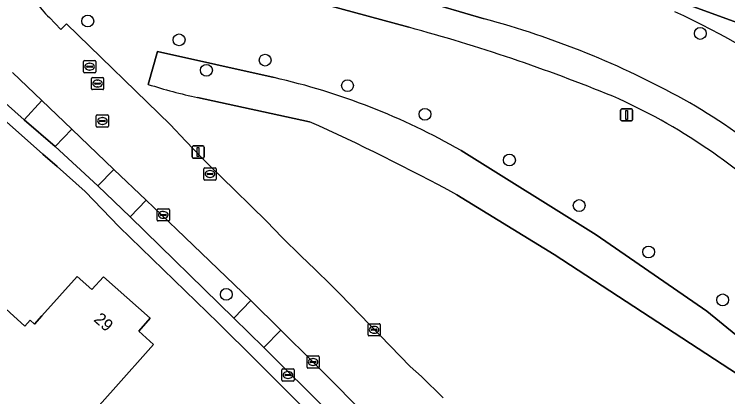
# Model space of a CAD drawing. Extents: x 160455 to 162082, y 388339 to 389736.
# Drawn here: x 160974 to 161032.9, y 389394.5 to 389426.1 of the extents above; entities that cross this region are included whole.
import ezdxf

# ---------------------------------------------------------------- set-up
doc = ezdxf.new("R2010")
doc.units = 0
for name, color, linetype in [('IMGEO_Boom', 7, 'Continuous'), ('IMGEO_Brandkraan', 7, 'Continuous'), ('IMGEO_Erf', 7, 'Continuous'), ('IMGEO_Groenvoorziening', 7, 'Continuous'), ('IMGEO_Kolk', 7, 'Continuous'), ('IMGEO_Lichtmast', 7, 'Continuous'), ('IMGEO_Oever', 7, 'Continuous'), ('IMGEO_Pand', 7, 'Continuous'), ('IMGEO_Pand_nummerreeks', 7, 'Continuous'), ('IMGEO_Parkeervlak_halfverhard', 7, 'Continuous'), ('IMGEO_Rijbaan_lokaal_gesloten', 7, 'Continuous'), ('IMGEO_Rioolput', 7, 'Continuous'), ('IMGEO_Voetpad_open', 7, 'Continuous'), ('IMGEO_Waterloop', 7, 'Continuous')]:
    doc.layers.add(name, color=color, linetype=linetype)

msp = doc.modelspace()

# ---------------------------------------------------------------- linework, layer by layer
at = {"layer": 'IMGEO_Boom'}
for centre in [(160980.047, 389425.5), (161030.662, 389424.475), (160987.595, 389423.946), (160994.705, 389422.269), (160989.855, 389421.432), (161001.51, 389420.161), (161007.909, 389417.798), (161014.893, 389414.013), (161020.657, 389410.254), (161026.396, 389406.419), (160991.494, 389402.911), (161032.516, 389402.456)]:
    msp.add_circle(centre, 0.489, dxfattribs=at)
at = {"layer": 'IMGEO_Brandkraan'}
for p, q in [((160996.093, 389395.824), (160996.093, 389396.676)), ((160996.168, 389396.75), (160997.02, 389396.75)), ((160997.094, 389396.676), (160997.094, 389395.824)), ((160996.352, 389396.244), (160996.352, 389396.256)), ((160996.79, 389396.207), (160996.392, 389396.207)), ((160996.395, 389396.293), (160996.793, 389396.293)), ((160996.581, 389396.53), (160996.606, 389396.53)), ((160996.836, 389396.256), (160996.836, 389396.244)), ((160997.02, 389395.75), (160996.168, 389395.75)), ((160996.604, 389395.97), (160996.579, 389395.97))]:
    msp.add_line(p, q, dxfattribs=at)
for points in [[(160996.093, 389395.824), (160996.093, 389396.676)], [(160996.168, 389396.75), (160997.02, 389396.75)], [(160997.094, 389396.676), (160997.094, 389395.824)], [(160997.02, 389395.75), (160996.168, 389395.75)]]:
    msp.add_lwpolyline(points, dxfattribs=at)
for centre, radius, start, end in [((160996.17, 389396.674), 0.0765, 91.55205, 178.44795), ((160996.17, 389396.674), 0.0765, 91.55205, 178.44795), ((160997.018, 389396.674), 0.0765, 1.55205, 88.44795), ((160997.018, 389396.674), 0.0765, 1.55205, 88.44795), ((160996.392, 389396.253), 0.0403, 85.87752, 175.75265), ((160996.389, 389396.243), 0.0366, 178.93798, 274.71019), ((160996.793, 389396.25), 0.043, 264.86636, 352.45326), ((160996.797, 389396.255), 0.0386, 1.73085, 96.63898), ((160996.17, 389395.826), 0.0765, 181.55205, 268.44795), ((160996.17, 389395.826), 0.0765, 181.55205, 268.44795), ((160997.018, 389395.826), 0.0765, 271.55205, 358.44795), ((160997.018, 389395.826), 0.0765, 271.55205, 358.44795)]:
    msp.add_arc(centre, radius, start, end, dxfattribs=at)
for centre, major_axis, ratio, start_param, end_param in [((160996.58, 389396.25), (-0.387, 0.002), 0.722429, 4.712389, 7.853982), ((160996.605, 389396.25), (-0.39, 0.002), 0.717154, 1.570796, 4.712389)]:
    msp.add_ellipse(centre, major_axis=major_axis, ratio=ratio, start_param=start_param, end_param=end_param, dxfattribs=at)
at = {"layer": 'IMGEO_Erf'}
msp.add_lwpolyline([(160970.927, 389373.782), (160978.562, 389365.975), (160986.83, 389357.226), (161009.591, 389370.407), (161016.313, 389374.3), (161014.192, 389376.571), (161005.365, 389385.895), (161002.452, 389388.929), (161000, 389391.41), (160997.994, 389393.439), (160993.972, 389397.455), (160990.811, 389400.552), (160982.636, 389408.507), (160979.832, 389411.428), (160977.517, 389413.471), (160976.34, 389414.51), (160974.082, 389416.523), (160966.607, 389423.095)], dxfattribs=at)
msp.add_lwpolyline([(160982.158, 389395.034), (160978.461, 389390.885), (160975.591, 389393.443), (160967.983, 389384.906), (160961.658, 389390.575), (160970.037, 389399.961), (160972.339, 389402.54), (160974.855, 389400.291), (160975.288, 389400.776), (160975.646, 389400.456), (160976.262, 389401.146), (160979.167, 389404.403), (160980.385, 389403.308), (160981.347, 389404.377), (160985.211, 389400.936), (160984.254, 389399.862), (160985.484, 389398.766)], close=True, dxfattribs=at)
at = {"layer": 'IMGEO_Groenvoorziening'}
for points in [[(160980.43, 389434.568), (161007.538, 389427.263), (161012.798, 389425.686)], [(161006.57, 389424.982), (160978.67, 389432.563), (160974.919, 389428.736)], [(160976.88, 389425.787), (160977.828, 389424.809), (160978.281, 389425.262), (160986.865, 389416.941), (160988.154, 389415.574), (160989.456, 389414.221), (160990.241, 389413.431), (160992.139, 389411.592), (160993.561, 389410.21), (160994.807, 389408.95), (160996.119, 389407.606), (160997.677, 389406.059), (160998.814, 389404.987), (161000.169, 389403.686), (161000.88, 389402.946), (161006.697, 389396.957), (161007.619, 389396.125), (161009.41, 389394.359)], [(160985.047, 389420.264), (160985.805, 389422.975), (160995.447, 389420.823)], [(160998.363, 389417.179), (160989.128, 389419.176)], [(161010.9, 389414.791), (161022.049, 389407.831), (161031.203, 389401.526), (161037.049, 389396.752), (161043.117, 389393.837), (161046.315, 389391.483), (161044.238, 389389.035), (161042.387, 389390.676), (161018.585, 389406.203), (161010.536, 389411.149)]]:
    msp.add_lwpolyline(points, dxfattribs=at)
for centre, radius, start, end in [((160982.403, 389431.586), 8.009, 200.84869, 226.39683), ((160995.601, 389355.732), 77.866, 55.20313, 64.95045), ((160993.53, 389354.251), 73.988, 61.09246, 74.9053), ((160968.652, 389284.875), 145.147, 67.8276, 74.85654), ((160983.169, 389366.558), 55.637, 60.1035, 77.25063), ((160997.781, 389459.832), 41.566, 252.15992, 257.98424), ((161003.521, 389374.244), 49.249, 45.42276, 66.15525), ((161006.417, 389378.149), 46.839, 38.64378, 60.76029), ((160927.259, 389258.337), 174.03, 61.41129, 65.88489)]:
    msp.add_arc(centre, radius, start, end, dxfattribs=at)
at = {"layer": 'IMGEO_Kolk'}
for p, q in [((160989.648, 389412.439), (160989.648, 389413.291)), ((160989.723, 389413.365), (160990.575, 389413.365)), ((160990.136, 389413.145), (160990.161, 389413.145)), ((160990.649, 389413.291), (160990.649, 389412.439)), ((160989.907, 389412.859), (160989.907, 389412.871)), ((160990.345, 389412.822), (160989.947, 389412.822)), ((160989.95, 389412.908), (160990.348, 389412.908)), ((160990.159, 389412.585), (160990.134, 389412.585)), ((160990.391, 389412.871), (160990.391, 389412.859)), ((160990.575, 389412.365), (160989.723, 389412.365)), ((160985.789, 389409.052), (160985.789, 389409.904)), ((160985.864, 389409.978), (160986.716, 389409.978)), ((160986.277, 389409.758), (160986.302, 389409.758)), ((160986.79, 389409.904), (160986.79, 389409.052)), ((160986.716, 389408.978), (160985.864, 389408.978)), ((160986.048, 389409.472), (160986.048, 389409.484)), ((160986.486, 389409.435), (160986.088, 389409.435)), ((160986.091, 389409.521), (160986.489, 389409.521)), ((160986.3, 389409.198), (160986.275, 389409.198)), ((160986.532, 389409.484), (160986.532, 389409.472)), ((161003.207, 389399.565), (161003.207, 389400.417)), ((161003.282, 389400.491), (161004.134, 389400.491)), ((161003.695, 389400.271), (161003.72, 389400.271)), ((161004.208, 389400.417), (161004.208, 389399.565)), ((161003.466, 389399.985), (161003.466, 389399.997)), ((161003.904, 389399.948), (161003.506, 389399.948)), ((161003.509, 389400.034), (161003.907, 389400.034)), ((161003.718, 389399.711), (161003.693, 389399.711)), ((161003.95, 389399.997), (161003.95, 389399.985)), ((161004.134, 389399.491), (161003.282, 389399.491)), ((160998.24, 389397.826), (160999.092, 389397.826)), ((160998.165, 389396.9), (160998.165, 389397.752)), ((160998.424, 389397.32), (160998.424, 389397.332)), ((160998.862, 389397.283), (160998.464, 389397.283)), ((160998.467, 389397.369), (160998.865, 389397.369)), ((160998.653, 389397.606), (160998.678, 389397.606)), ((160998.908, 389397.332), (160998.908, 389397.32)), ((160999.166, 389397.752), (160999.166, 389396.9)), ((160999.092, 389396.826), (160998.24, 389396.826)), ((160998.676, 389397.046), (160998.651, 389397.046))]:
    msp.add_line(p, q, dxfattribs=at)
for points in [[(160989.648, 389412.439), (160989.648, 389413.291)], [(160989.723, 389413.365), (160990.575, 389413.365)], [(160990.649, 389413.291), (160990.649, 389412.439)], [(160990.575, 389412.365), (160989.723, 389412.365)], [(160985.789, 389409.052), (160985.789, 389409.904)], [(160985.864, 389409.978), (160986.716, 389409.978)], [(160986.79, 389409.904), (160986.79, 389409.052)], [(160986.716, 389408.978), (160985.864, 389408.978)], [(161003.207, 389399.565), (161003.207, 389400.417)], [(161003.282, 389400.491), (161004.134, 389400.491)], [(161004.208, 389400.417), (161004.208, 389399.565)], [(161004.134, 389399.491), (161003.282, 389399.491)], [(160998.24, 389397.826), (160999.092, 389397.826)], [(160998.165, 389396.9), (160998.165, 389397.752)], [(160999.166, 389397.752), (160999.166, 389396.9)], [(160999.092, 389396.826), (160998.24, 389396.826)]]:
    msp.add_lwpolyline(points, dxfattribs=at)
for centre, radius, start, end in [((160989.725, 389413.289), 0.0765, 91.55205, 178.44795), ((160989.725, 389413.289), 0.0765, 91.55205, 178.44795), ((160990.573, 389413.289), 0.0765, 1.55205, 88.44795), ((160990.573, 389413.289), 0.0765, 1.55205, 88.44795), ((160989.947, 389412.868), 0.0403, 85.87752, 175.75265), ((160989.944, 389412.858), 0.0366, 178.93798, 274.71019), ((160990.348, 389412.865), 0.043, 264.86636, 352.45326), ((160990.352, 389412.87), 0.0386, 1.73085, 96.63898), ((160989.725, 389412.441), 0.0765, 181.55205, 268.44795), ((160989.725, 389412.441), 0.0765, 181.55205, 268.44795), ((160990.573, 389412.441), 0.0765, 271.55205, 358.44795), ((160990.573, 389412.441), 0.0765, 271.55205, 358.44795), ((160985.866, 389409.902), 0.0765, 91.55205, 178.44795), ((160985.866, 389409.902), 0.0765, 91.55205, 178.44795), ((160986.714, 389409.902), 0.0765, 1.55205, 88.44795), ((160986.714, 389409.902), 0.0765, 1.55205, 88.44795), ((160985.866, 389409.054), 0.0765, 181.55205, 268.44795), ((160985.866, 389409.054), 0.0765, 181.55205, 268.44795), ((160986.088, 389409.481), 0.0403, 85.87752, 175.75265), ((160986.085, 389409.471), 0.0366, 178.93798, 274.71019), ((160986.489, 389409.478), 0.043, 264.86636, 352.45326), ((160986.493, 389409.483), 0.0386, 1.73085, 96.63898), ((160986.714, 389409.054), 0.0765, 271.55205, 358.44795), ((160986.714, 389409.054), 0.0765, 271.55205, 358.44795), ((161003.284, 389400.415), 0.0765, 91.55205, 178.44795), ((161003.284, 389400.415), 0.0765, 91.55205, 178.44795), ((161004.132, 389400.415), 0.0765, 1.55205, 88.44795), ((161004.132, 389400.415), 0.0765, 1.55205, 88.44795), ((161003.284, 389399.567), 0.0765, 181.55205, 268.44795), ((161003.284, 389399.567), 0.0765, 181.55205, 268.44795), ((161003.506, 389399.994), 0.0403, 85.87752, 175.75265), ((161003.503, 389399.984), 0.0366, 178.93798, 274.71019), ((161003.907, 389399.991), 0.043, 264.86636, 352.45326), ((161003.911, 389399.996), 0.0386, 1.73085, 96.63898), ((161004.132, 389399.567), 0.0765, 271.55205, 358.44795), ((161004.132, 389399.567), 0.0765, 271.55205, 358.44795), ((160998.242, 389397.75), 0.0765, 91.55205, 178.44795), ((160998.242, 389397.75), 0.0765, 91.55205, 178.44795), ((160999.09, 389397.75), 0.0765, 1.55205, 88.44795), ((160999.09, 389397.75), 0.0765, 1.55205, 88.44795), ((160998.464, 389397.329), 0.0403, 85.87752, 175.75265), ((160998.461, 389397.319), 0.0366, 178.93798, 274.71019), ((160998.865, 389397.326), 0.043, 264.86636, 352.45326), ((160998.869, 389397.331), 0.0386, 1.73085, 96.63898), ((160998.242, 389396.902), 0.0765, 181.55205, 268.44795), ((160998.242, 389396.902), 0.0765, 181.55205, 268.44795), ((160999.09, 389396.902), 0.0765, 271.55205, 358.44795), ((160999.09, 389396.902), 0.0765, 271.55205, 358.44795)]:
    msp.add_arc(centre, radius, start, end, dxfattribs=at)
for centre, major_axis, ratio, start_param, end_param in [((160990.135, 389412.865), (-0.387, 0.002), 0.722429, 4.712389, 7.853982), ((160990.16, 389412.865), (-0.39, 0.002), 0.717154, 1.570796, 4.712389), ((160986.276, 389409.478), (-0.387, 0.002), 0.722429, 4.712389, 7.853982), ((160986.301, 389409.478), (-0.39, 0.002), 0.717154, 1.570796, 4.712389), ((161003.694, 389399.991), (-0.387, 0.002), 0.722429, 4.712389, 7.853982), ((161003.719, 389399.991), (-0.39, 0.002), 0.717154, 1.570796, 4.712389), ((160998.652, 389397.326), (-0.387, 0.002), 0.722429, 4.712389, 7.853982), ((160998.677, 389397.326), (-0.39, 0.002), 0.717154, 1.570796, 4.712389)]:
    msp.add_ellipse(centre, major_axis=major_axis, ratio=ratio, start_param=start_param, end_param=end_param, dxfattribs=at)
at = {"layer": 'IMGEO_Lichtmast'}
for p, q in [((161024.084, 389417.344), (161024.084, 389418.144)), ((161024.084, 389418.144), (161024.084, 389417.344)), ((161024.184, 389418.244), (161024.974, 389418.244)), ((161024.974, 389418.244), (161024.184, 389418.244)), ((161025.074, 389418.144), (161025.074, 389417.344)), ((161025.074, 389417.344), (161025.074, 389418.144)), ((161024.974, 389417.244), (161024.184, 389417.244)), ((161024.184, 389417.244), (161024.974, 389417.244)), ((160988.665, 389414.275), (160988.665, 389415.075)), ((160988.665, 389415.075), (160988.665, 389414.275)), ((160988.765, 389415.175), (160989.555, 389415.175)), ((160989.555, 389415.175), (160988.765, 389415.175)), ((160989.655, 389415.075), (160989.655, 389414.275)), ((160989.655, 389414.275), (160989.655, 389415.075)), ((160989.555, 389414.175), (160988.765, 389414.175)), ((160988.765, 389414.175), (160989.555, 389414.175))]:
    msp.add_line(p, q, dxfattribs=at)
for points in [[(161024.504, 389418.119), (161024.654, 389418.119), (161024.654, 389417.369), (161024.504, 389417.369), (161024.504, 389418.119)], [(160989.085, 389415.05), (160989.235, 389415.05), (160989.235, 389414.3), (160989.085, 389414.3), (160989.085, 389415.05)]]:
    msp.add_lwpolyline(points, dxfattribs=at)
for centre, start, end in [((161024.184, 389418.144), 90, 180), ((161024.184, 389418.144), 90, 180), ((161024.974, 389418.144), 0, 90), ((161024.974, 389418.144), 360, 90), ((161024.184, 389417.344), 180, 270), ((161024.184, 389417.344), 180, 270), ((161024.974, 389417.344), 270, 0), ((161024.974, 389417.344), 270, 0), ((160988.765, 389415.075), 90, 180), ((160988.765, 389415.075), 90, 180), ((160989.555, 389415.075), 0, 90), ((160989.555, 389415.075), 360, 90), ((160988.765, 389414.275), 180, 270), ((160988.765, 389414.275), 180, 270), ((160989.555, 389414.275), 270, 0), ((160989.555, 389414.275), 270, 0)]:
    msp.add_arc(centre, 0.1, start, end, dxfattribs=at)
at = {"layer": 'IMGEO_Oever'}
msp.add_lwpolyline([(161046.457, 389414.623), (161034.6, 389425.058), (161017.403, 389431.327), (160989.278, 389440.383), (160989.684, 389441.37), (161010.263, 389435.478), (161035.282, 389426.48), (161047.444, 389415.363), (161060.04, 389399.922), (161073.334, 389408.049), (161073.668, 389407.505), (161060.926, 389399.327), (161059.736, 389398.892), (161058.284, 389399.414), (161053.118, 389406.467)], close=True, dxfattribs=at)
msp.add_arc((160995.601, 389355.732), 77.866, 55.20313, 64.95045, dxfattribs=at)
at = {"layer": 'IMGEO_Pand'}
msp.add_lwpolyline([(160982.158, 389395.034), (160985.484, 389398.766), (160984.254, 389399.862), (160985.211, 389400.936), (160981.347, 389404.377), (160980.385, 389403.308), (160979.167, 389404.403), (160976.262, 389401.146), (160975.646, 389400.456), (160975.288, 389400.776), (160974.855, 389400.291), (160972.339, 389402.54), (160970.037, 389399.961), (160961.658, 389390.575), (160967.983, 389384.906), (160975.591, 389393.443), (160978.461, 389390.885)], close=True, dxfattribs=at)
at = {"layer": 'IMGEO_Parkeervlak_halfverhard'}
msp.add_lwpolyline([(160971.785, 389422.878), (160970.393, 389421.241), (160974.794, 389417.336), (160976.243, 389418.941), (160973.82, 389421.259)], dxfattribs=at)
for points in [[(160978.736, 389416.557), (160977.359, 389415.133), (160980.876, 389411.878), (160982.2, 389413.244)], [(160987.4, 389408.27), (160984.864, 389410.696), (160983.543, 389409.324), (160992.126, 389400.952), (160993.525, 389402.41)], [(161000, 389396.003), (160998.665, 389397.325), (160996.012, 389399.947), (160994.591, 389398.516), (161000, 389393.139), (161003.472, 389389.632), (161004.919, 389391.008)]]:
    msp.add_lwpolyline(points, close=True, dxfattribs=at)
at = {"layer": 'IMGEO_Rijbaan_lokaal_gesloten'}
for points in [[(161012.798, 389425.686), (161007.538, 389427.263), (160980.43, 389434.568)], [(160978.237, 389432.681), (160978.67, 389432.563), (161006.57, 389424.982)], [(161000.88, 389402.946), (161000.169, 389403.686), (160998.814, 389404.987), (160997.677, 389406.059), (160996.119, 389407.606), (160994.807, 389408.95), (160993.561, 389410.21), (160992.139, 389411.592), (160990.241, 389413.431), (160989.456, 389414.221), (160988.154, 389415.574), (160986.865, 389416.941), (160978.281, 389425.262), (160977.828, 389424.809), (160976.88, 389425.787)], [(160973.82, 389421.259), (160976.243, 389418.941), (160978.736, 389416.557), (160982.2, 389413.244), (160984.864, 389410.696), (160987.4, 389408.27), (160993.525, 389402.41), (160996.012, 389399.947), (160998.665, 389397.325), (161000, 389396.003), (161004.919, 389391.008)], [(161009.41, 389394.359), (161007.619, 389396.125), (161006.697, 389396.957), (161000.88, 389402.946)]]:
    msp.add_lwpolyline(points, dxfattribs=at)
for centre, radius, start, end in [((160982.403, 389431.586), 8.009, 200.84869, 226.39683), ((160993.53, 389354.251), 73.988, 61.09246, 74.9053), ((160968.652, 389284.875), 145.147, 67.8276, 74.85654), ((161003.521, 389374.244), 49.249, 45.42276, 66.15525), ((161006.417, 389378.149), 46.839, 38.64378, 60.76029)]:
    msp.add_arc(centre, radius, start, end, dxfattribs=at)
at = {"layer": 'IMGEO_Rioolput'}
for p, q in [((160979.7, 389421.307), (160979.7, 389422.159)), ((160979.775, 389422.233), (160980.627, 389422.233)), ((160980.188, 389422.013), (160980.213, 389422.013)), ((160980.701, 389422.159), (160980.701, 389421.307)), ((160979.959, 389421.727), (160979.959, 389421.739)), ((160980.397, 389421.69), (160979.999, 389421.69)), ((160980.002, 389421.776), (160980.4, 389421.776)), ((160980.211, 389421.453), (160980.186, 389421.453)), ((160980.443, 389421.739), (160980.443, 389421.727)), ((160980.627, 389421.233), (160979.775, 389421.233)), ((160980.433, 389420.832), (160981.285, 389420.832)), ((160980.358, 389419.906), (160980.358, 389420.758)), ((160980.617, 389420.326), (160980.617, 389420.338)), ((160981.055, 389420.289), (160980.657, 389420.289)), ((160980.66, 389420.375), (160981.058, 389420.375)), ((160980.846, 389420.612), (160980.871, 389420.612)), ((160981.101, 389420.338), (160981.101, 389420.326)), ((160981.359, 389420.758), (160981.359, 389419.906)), ((160981.285, 389419.832), (160980.433, 389419.832)), ((160980.869, 389420.052), (160980.844, 389420.052)), ((160980.754, 389416.816), (160980.754, 389417.668)), ((160980.829, 389417.742), (160981.681, 389417.742)), ((160981.013, 389417.236), (160981.013, 389417.248)), ((160981.056, 389417.285), (160981.454, 389417.285)), ((160981.242, 389417.522), (160981.267, 389417.522)), ((160981.497, 389417.248), (160981.497, 389417.236)), ((160981.755, 389417.668), (160981.755, 389416.816)), ((160981.681, 389416.742), (160980.829, 389416.742)), ((160981.451, 389417.199), (160981.053, 389417.199)), ((160981.265, 389416.962), (160981.24, 389416.962))]:
    msp.add_line(p, q, dxfattribs=at)
for points in [[(160979.7, 389421.307), (160979.7, 389422.159)], [(160979.775, 389422.233), (160980.627, 389422.233)], [(160980.701, 389422.159), (160980.701, 389421.307)], [(160980.627, 389421.233), (160979.775, 389421.233)], [(160980.433, 389420.832), (160981.285, 389420.832)], [(160980.358, 389419.906), (160980.358, 389420.758)], [(160981.359, 389420.758), (160981.359, 389419.906)], [(160981.285, 389419.832), (160980.433, 389419.832)], [(160980.754, 389416.816), (160980.754, 389417.668)], [(160980.829, 389417.742), (160981.681, 389417.742)], [(160981.755, 389417.668), (160981.755, 389416.816)], [(160981.681, 389416.742), (160980.829, 389416.742)]]:
    msp.add_lwpolyline(points, dxfattribs=at)
for centre, radius, start, end in [((160979.777, 389422.157), 0.0765, 91.55205, 178.44795), ((160979.777, 389422.157), 0.0765, 91.55205, 178.44795), ((160980.625, 389422.157), 0.0765, 1.55205, 88.44795), ((160980.625, 389422.157), 0.0765, 1.55205, 88.44795), ((160979.999, 389421.736), 0.0403, 85.87752, 175.75265), ((160979.996, 389421.726), 0.0366, 178.93798, 274.71019), ((160980.4, 389421.733), 0.043, 264.86636, 352.45326), ((160980.404, 389421.738), 0.0386, 1.73085, 96.63898), ((160979.777, 389421.309), 0.0765, 181.55205, 268.44795), ((160979.777, 389421.309), 0.0765, 181.55205, 268.44795), ((160980.435, 389420.756), 0.0765, 91.55205, 178.44795), ((160980.435, 389420.756), 0.0765, 91.55205, 178.44795), ((160980.625, 389421.309), 0.0765, 271.55205, 358.44795), ((160980.625, 389421.309), 0.0765, 271.55205, 358.44795), ((160981.283, 389420.756), 0.0765, 1.55205, 88.44795), ((160981.283, 389420.756), 0.0765, 1.55205, 88.44795), ((160980.657, 389420.335), 0.0403, 85.87752, 175.75265), ((160980.654, 389420.325), 0.0366, 178.93798, 274.71019), ((160981.058, 389420.332), 0.043, 264.86636, 352.45326), ((160981.062, 389420.337), 0.0386, 1.73085, 96.63898), ((160980.435, 389419.908), 0.0765, 181.55205, 268.44795), ((160980.435, 389419.908), 0.0765, 181.55205, 268.44795), ((160981.283, 389419.908), 0.0765, 271.55205, 358.44795), ((160981.283, 389419.908), 0.0765, 271.55205, 358.44795), ((160980.831, 389417.666), 0.0765, 91.55205, 178.44795), ((160980.831, 389417.666), 0.0765, 91.55205, 178.44795), ((160981.053, 389417.245), 0.0403, 85.87752, 175.75265), ((160981.05, 389417.235), 0.0366, 178.93798, 274.71019), ((160981.454, 389417.242), 0.043, 264.86636, 352.45326), ((160981.458, 389417.247), 0.0386, 1.73085, 96.63898), ((160981.679, 389417.666), 0.0765, 1.55205, 88.44795), ((160981.679, 389417.666), 0.0765, 1.55205, 88.44795), ((160980.831, 389416.818), 0.0765, 181.55205, 268.44795), ((160980.831, 389416.818), 0.0765, 181.55205, 268.44795), ((160981.679, 389416.818), 0.0765, 271.55205, 358.44795), ((160981.679, 389416.818), 0.0765, 271.55205, 358.44795)]:
    msp.add_arc(centre, radius, start, end, dxfattribs=at)
for centre, major_axis, ratio, start_param, end_param in [((160980.187, 389421.733), (-0.387, 0.002), 0.722429, 4.712389, 7.853982), ((160980.212, 389421.733), (-0.39, 0.002), 0.717154, 1.570796, 4.712389), ((160980.845, 389420.332), (-0.387, 0.002), 0.722429, 4.712389, 7.853982), ((160980.87, 389420.332), (-0.39, 0.002), 0.717154, 1.570796, 4.712389), ((160981.241, 389417.242), (-0.387, 0.002), 0.722429, 4.712389, 7.853982), ((160981.266, 389417.242), (-0.39, 0.002), 0.717154, 1.570796, 4.712389)]:
    msp.add_ellipse(centre, major_axis=major_axis, ratio=ratio, start_param=start_param, end_param=end_param, dxfattribs=at)
at = {"layer": 'IMGEO_Voetpad_open'}
for points in [[(160961.612, 389421.785), (160959.241, 389418.768), (160960.162, 389418.042), (160962.869, 389421.415), (160963.399, 389421.82), (160964.239, 389422.307), (160966.607, 389423.095), (160974.082, 389416.523), (160976.34, 389414.51), (160977.517, 389413.471), (160979.832, 389411.428), (160982.636, 389408.507), (160990.811, 389400.552), (160993.972, 389397.455), (160997.994, 389393.439), (161000, 389391.41), (161002.452, 389388.929), (161005.365, 389385.895), (161014.192, 389376.571), (161016.313, 389374.3), (161016.512, 389374.087), (161019.173, 389371.238)], [(161019.933, 389372.208), (161016.974, 389375.359), (161015.751, 389376.69), (161005.875, 389387.112), (161003.472, 389389.632), (161000, 389393.139), (160994.591, 389398.516), (160992.126, 389400.952), (160983.543, 389409.324), (160980.876, 389411.878), (160977.359, 389415.133), (160974.794, 389417.336), (160970.393, 389421.241), (160971.785, 389422.878)]]:
    msp.add_lwpolyline(points, dxfattribs=at)
for points in [[(160974.794, 389417.336), (160977.359, 389415.133), (160978.736, 389416.557), (160976.243, 389418.941)], [(160983.543, 389409.324), (160984.864, 389410.696), (160982.2, 389413.244), (160980.876, 389411.878)], [(160993.525, 389402.41), (160992.126, 389400.952), (160994.591, 389398.516), (160996.012, 389399.947)]]:
    msp.add_lwpolyline(points, close=True, dxfattribs=at)
at = {"layer": 'IMGEO_Waterloop'}
msp.add_lwpolyline([(160989.278, 389440.383), (161017.403, 389431.327), (161034.6, 389425.058), (161046.457, 389414.623), (161053.118, 389406.467), (161058.284, 389399.414), (161059.736, 389398.892), (161060.926, 389399.327), (161073.668, 389407.505), (161073.334, 389408.049), (161060.04, 389399.922), (161047.444, 389415.363), (161035.282, 389426.48), (161010.263, 389435.478), (160989.684, 389441.37)], close=True, dxfattribs=at)
for points in [[(160995.447, 389420.823), (160985.805, 389422.975), (160985.047, 389420.264)], [(160989.128, 389419.176), (160998.363, 389417.179)], [(161031.203, 389401.526), (161022.049, 389407.831), (161010.9, 389414.791)], [(161010.536, 389411.149), (161018.585, 389406.203), (161042.387, 389390.676), (161044.238, 389389.035), (161046.315, 389391.483), (161043.117, 389393.837), (161037.049, 389396.752), (161031.203, 389401.526)]]:
    msp.add_lwpolyline(points, dxfattribs=at)
for centre, radius, start, end in [((160983.169, 389366.558), 55.637, 60.1035, 77.25063), ((160997.781, 389459.832), 41.566, 252.15992, 257.98424), ((160927.259, 389258.337), 174.03, 61.41129, 65.88489)]:
    msp.add_arc(centre, radius, start, end, dxfattribs=at)

# ---------------------------------------------------------------- texts
at = {"layer": 'IMGEO_Pand_nummerreeks'}
msp.add_text('29', height=1, rotation=318.31404, dxfattribs=at).set_placement((160980.48, 389400.756))

doc.saveas('drawing.dxf')
